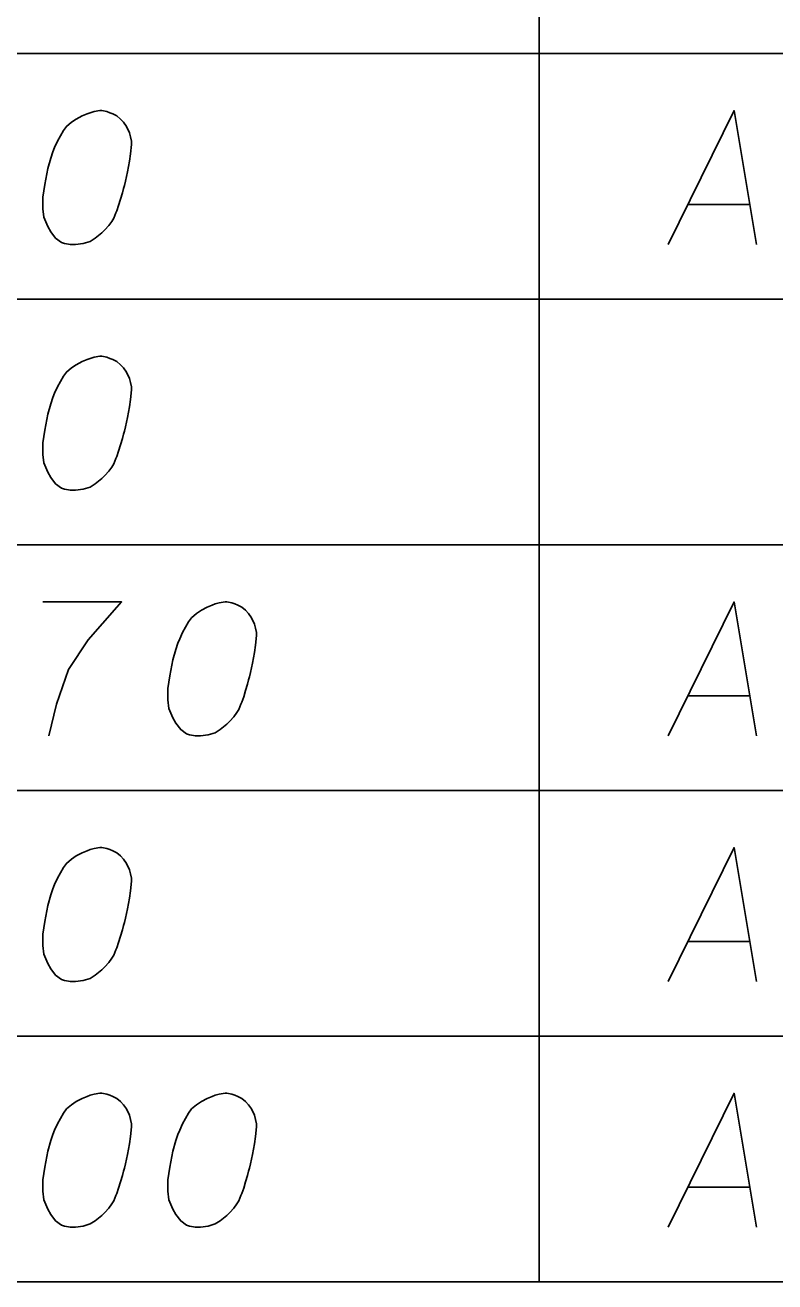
# Model space of a CAD drawing. Extents: x 2074207 to 2076812, y 516372 to 523312.
# Drawn here: x 2076426.64 to 2076453.5, y 519762.06 to 519807.08 of the extents above; entities that cross this region are included whole.
import ezdxf

# ---------------------------------------------------------------- set-up
doc = ezdxf.new("R2010")
doc.units = 0
for name, color, linetype in [('Prop DirtTable_ Soil Test Results - Outline (Major)', 7, 'Continuous'), ('Prop DirtTable_ Soil Test Results - Outline (Minor)', 7, 'Continuous'), ('Prop DirtTable_ Soil Test Results - Tx (Sample Data)', 7, 'Continuous')]:
    doc.layers.add(name, color=color, linetype=linetype)

msp = doc.modelspace()

# ---------------------------------------------------------------- linework, layer by layer
at = {"layer": 'Prop DirtTable_ Soil Test Results - Outline (Major)'}
msp.add_line((2076260.609, 519762.059), (2076811.903, 519762.059), dxfattribs=at)
at = {"layer": 'Prop DirtTable_ Soil Test Results - Outline (Minor)'}
for p, q in [((2076445.063, 519814.859), (2076445.063, 519806.059)), ((2076260.609, 519806.059), (2076811.903, 519806.059)), ((2076260.609, 519806.059), (2076811.903, 519806.059)), ((2076445.063, 519806.059), (2076445.063, 519797.259)), ((2076260.609, 519797.259), (2076811.903, 519797.259)), ((2076260.609, 519797.259), (2076811.903, 519797.259)), ((2076445.063, 519797.259), (2076445.063, 519788.459)), ((2076260.609, 519788.459), (2076811.903, 519788.459)), ((2076260.609, 519788.459), (2076811.903, 519788.459)), ((2076445.063, 519788.459), (2076445.063, 519779.659)), ((2076260.609, 519779.659), (2076811.903, 519779.659)), ((2076260.609, 519779.659), (2076811.903, 519779.659)), ((2076445.063, 519779.659), (2076445.063, 519770.859)), ((2076260.609, 519770.859), (2076811.903, 519770.859)), ((2076260.609, 519770.859), (2076811.903, 519770.859)), ((2076445.063, 519770.859), (2076445.063, 519762.059)), ((2076260.609, 519762.059), (2076811.903, 519762.059))]:
    msp.add_line(p, q, dxfattribs=at)
at = {"layer": 'Prop DirtTable_ Soil Test Results - Tx (Sample Data)'}
for points in [[(2076429.392, 519804.018), (2076429.322, 519804.018), (2076429.11, 519803.981), (2076428.969, 519803.943), (2076428.863, 519803.905), (2076428.687, 519803.83), (2076428.475, 519803.716), (2076428.299, 519803.603), (2076428.122, 519803.452), (2076428.016, 519803.3), (2076427.911, 519803.111), (2076427.805, 519802.922), (2076427.699, 519802.696), (2076427.628, 519802.544), (2076427.558, 519802.318), (2076427.452, 519801.94), (2076427.346, 519801.373), (2076427.276, 519800.919), (2076427.276, 519800.504), (2076427.311, 519800.201), (2076427.452, 519799.861), (2076427.558, 519799.672), (2076427.734, 519799.445), (2076427.946, 519799.294), (2076428.052, 519799.256), (2076428.263, 519799.218), (2076428.44, 519799.218), (2076428.722, 519799.256), (2076428.969, 519799.332), (2076429.145, 519799.445), (2076429.392, 519799.634), (2076429.498, 519799.748), (2076429.639, 519799.899), (2076429.745, 519800.05), (2076429.815, 519800.163), (2076429.886, 519800.352), (2076429.921, 519800.428), (2076429.992, 519800.617), (2076430.062, 519800.844), (2076430.133, 519801.07), (2076430.168, 519801.222), (2076430.203, 519801.335), (2076430.239, 519801.486), (2076430.309, 519801.826), (2076430.345, 519802.015), (2076430.38, 519802.204), (2076430.415, 519802.469), (2076430.45, 519802.809), (2076430.45, 519802.922), (2076430.415, 519803.074), (2076430.38, 519803.225), (2076430.274, 519803.452), (2076430.168, 519803.603), (2076430.062, 519803.716), (2076429.921, 519803.83), (2076429.78, 519803.905), (2076429.674, 519803.943), (2076429.569, 519803.981), (2076429.392, 519804.018)], [(2076449.676, 519799.218), (2076452.039, 519804.018), (2076452.85, 519799.218)], [(2076450.381, 519800.655), (2076452.603, 519800.655)], [(2076429.392, 519795.218), (2076429.322, 519795.218), (2076429.11, 519795.181), (2076428.969, 519795.143), (2076428.863, 519795.105), (2076428.687, 519795.03), (2076428.475, 519794.916), (2076428.299, 519794.803), (2076428.122, 519794.652), (2076428.016, 519794.5), (2076427.911, 519794.311), (2076427.805, 519794.122), (2076427.699, 519793.896), (2076427.628, 519793.744), (2076427.558, 519793.518), (2076427.452, 519793.14), (2076427.346, 519792.573), (2076427.276, 519792.119), (2076427.276, 519791.704), (2076427.311, 519791.401), (2076427.452, 519791.061), (2076427.558, 519790.872), (2076427.734, 519790.645), (2076427.946, 519790.494), (2076428.052, 519790.456), (2076428.263, 519790.418), (2076428.44, 519790.418), (2076428.722, 519790.456), (2076428.969, 519790.532), (2076429.145, 519790.645), (2076429.392, 519790.834), (2076429.498, 519790.948), (2076429.639, 519791.099), (2076429.745, 519791.25), (2076429.815, 519791.363), (2076429.886, 519791.552), (2076429.921, 519791.628), (2076429.992, 519791.817), (2076430.062, 519792.044), (2076430.133, 519792.27), (2076430.168, 519792.422), (2076430.203, 519792.535), (2076430.239, 519792.686), (2076430.309, 519793.026), (2076430.345, 519793.215), (2076430.38, 519793.404), (2076430.415, 519793.669), (2076430.45, 519794.009), (2076430.45, 519794.122), (2076430.415, 519794.274), (2076430.38, 519794.425), (2076430.274, 519794.652), (2076430.168, 519794.803), (2076430.062, 519794.916), (2076429.921, 519795.03), (2076429.78, 519795.105), (2076429.674, 519795.143), (2076429.569, 519795.181), (2076429.392, 519795.218)], [(2076427.276, 519786.418), (2076430.098, 519786.418), (2076429.921, 519786.23), (2076428.898, 519785.058), (2076428.193, 519784), (2076427.769, 519782.752), (2076427.487, 519781.618)], [(2076433.872, 519786.418), (2076433.802, 519786.418), (2076433.59, 519786.381), (2076433.449, 519786.343), (2076433.343, 519786.305), (2076433.167, 519786.23), (2076432.955, 519786.116), (2076432.779, 519786.003), (2076432.602, 519785.852), (2076432.496, 519785.7), (2076432.391, 519785.511), (2076432.285, 519785.322), (2076432.179, 519785.096), (2076432.108, 519784.944), (2076432.038, 519784.718), (2076431.932, 519784.34), (2076431.826, 519783.773), (2076431.756, 519783.319), (2076431.756, 519782.904), (2076431.791, 519782.601), (2076431.932, 519782.261), (2076432.038, 519782.072), (2076432.214, 519781.845), (2076432.426, 519781.694), (2076432.532, 519781.656), (2076432.743, 519781.618), (2076432.92, 519781.618), (2076433.202, 519781.656), (2076433.449, 519781.732), (2076433.625, 519781.845), (2076433.872, 519782.034), (2076433.978, 519782.148), (2076434.119, 519782.299), (2076434.225, 519782.45), (2076434.295, 519782.563), (2076434.366, 519782.752), (2076434.401, 519782.828), (2076434.472, 519783.017), (2076434.542, 519783.244), (2076434.613, 519783.47), (2076434.648, 519783.622), (2076434.683, 519783.735), (2076434.719, 519783.886), (2076434.789, 519784.226), (2076434.825, 519784.415), (2076434.86, 519784.604), (2076434.895, 519784.869), (2076434.93, 519785.209), (2076434.93, 519785.322), (2076434.895, 519785.474), (2076434.86, 519785.625), (2076434.754, 519785.852), (2076434.648, 519786.003), (2076434.542, 519786.116), (2076434.401, 519786.23), (2076434.26, 519786.305), (2076434.154, 519786.343), (2076434.049, 519786.381), (2076433.872, 519786.418)], [(2076449.676, 519781.618), (2076452.039, 519786.418), (2076452.85, 519781.618)], [(2076450.381, 519783.055), (2076452.603, 519783.055)], [(2076429.392, 519777.618), (2076429.322, 519777.618), (2076429.11, 519777.581), (2076428.969, 519777.543), (2076428.863, 519777.505), (2076428.687, 519777.43), (2076428.475, 519777.316), (2076428.299, 519777.203), (2076428.122, 519777.052), (2076428.016, 519776.9), (2076427.911, 519776.711), (2076427.805, 519776.522), (2076427.699, 519776.296), (2076427.628, 519776.144), (2076427.558, 519775.918), (2076427.452, 519775.54), (2076427.346, 519774.973), (2076427.276, 519774.519), (2076427.276, 519774.104), (2076427.311, 519773.801), (2076427.452, 519773.461), (2076427.558, 519773.272), (2076427.734, 519773.045), (2076427.946, 519772.894), (2076428.052, 519772.856), (2076428.263, 519772.818), (2076428.44, 519772.818), (2076428.722, 519772.856), (2076428.969, 519772.932), (2076429.145, 519773.045), (2076429.392, 519773.234), (2076429.498, 519773.348), (2076429.639, 519773.499), (2076429.745, 519773.65), (2076429.815, 519773.763), (2076429.886, 519773.952), (2076429.921, 519774.028), (2076429.992, 519774.217), (2076430.062, 519774.444), (2076430.133, 519774.67), (2076430.168, 519774.822), (2076430.203, 519774.935), (2076430.239, 519775.086), (2076430.309, 519775.426), (2076430.345, 519775.615), (2076430.38, 519775.804), (2076430.415, 519776.069), (2076430.45, 519776.409), (2076430.45, 519776.522), (2076430.415, 519776.674), (2076430.38, 519776.825), (2076430.274, 519777.052), (2076430.168, 519777.203), (2076430.062, 519777.316), (2076429.921, 519777.43), (2076429.78, 519777.505), (2076429.674, 519777.543), (2076429.569, 519777.581), (2076429.392, 519777.618)], [(2076449.676, 519772.818), (2076452.039, 519777.618), (2076452.85, 519772.818)], [(2076450.381, 519774.255), (2076452.603, 519774.255)], [(2076429.392, 519768.818), (2076429.322, 519768.818), (2076429.11, 519768.781), (2076428.969, 519768.743), (2076428.863, 519768.705), (2076428.687, 519768.63), (2076428.475, 519768.516), (2076428.299, 519768.403), (2076428.122, 519768.252), (2076428.016, 519768.1), (2076427.911, 519767.911), (2076427.805, 519767.722), (2076427.699, 519767.496), (2076427.628, 519767.344), (2076427.558, 519767.118), (2076427.452, 519766.74), (2076427.346, 519766.173), (2076427.276, 519765.719), (2076427.276, 519765.304), (2076427.311, 519765.001), (2076427.452, 519764.661), (2076427.558, 519764.472), (2076427.734, 519764.245), (2076427.946, 519764.094), (2076428.052, 519764.056), (2076428.263, 519764.018), (2076428.44, 519764.018), (2076428.722, 519764.056), (2076428.969, 519764.132), (2076429.145, 519764.245), (2076429.392, 519764.434), (2076429.498, 519764.548), (2076429.639, 519764.699), (2076429.745, 519764.85), (2076429.815, 519764.963), (2076429.886, 519765.152), (2076429.921, 519765.228), (2076429.992, 519765.417), (2076430.062, 519765.644), (2076430.133, 519765.87), (2076430.168, 519766.022), (2076430.203, 519766.135), (2076430.239, 519766.286), (2076430.309, 519766.626), (2076430.345, 519766.815), (2076430.38, 519767.004), (2076430.415, 519767.269), (2076430.45, 519767.609), (2076430.45, 519767.722), (2076430.415, 519767.874), (2076430.38, 519768.025), (2076430.274, 519768.252), (2076430.168, 519768.403), (2076430.062, 519768.516), (2076429.921, 519768.63), (2076429.78, 519768.705), (2076429.674, 519768.743), (2076429.569, 519768.781), (2076429.392, 519768.818)], [(2076433.872, 519768.818), (2076433.802, 519768.818), (2076433.59, 519768.781), (2076433.449, 519768.743), (2076433.343, 519768.705), (2076433.167, 519768.63), (2076432.955, 519768.516), (2076432.779, 519768.403), (2076432.602, 519768.252), (2076432.496, 519768.1), (2076432.391, 519767.911), (2076432.285, 519767.722), (2076432.179, 519767.496), (2076432.108, 519767.344), (2076432.038, 519767.118), (2076431.932, 519766.74), (2076431.826, 519766.173), (2076431.756, 519765.719), (2076431.756, 519765.304), (2076431.791, 519765.001), (2076431.932, 519764.661), (2076432.038, 519764.472), (2076432.214, 519764.245), (2076432.426, 519764.094), (2076432.532, 519764.056), (2076432.743, 519764.018), (2076432.92, 519764.018), (2076433.202, 519764.056), (2076433.449, 519764.132), (2076433.625, 519764.245), (2076433.872, 519764.434), (2076433.978, 519764.548), (2076434.119, 519764.699), (2076434.225, 519764.85), (2076434.295, 519764.963), (2076434.366, 519765.152), (2076434.401, 519765.228), (2076434.472, 519765.417), (2076434.542, 519765.644), (2076434.613, 519765.87), (2076434.648, 519766.022), (2076434.683, 519766.135), (2076434.719, 519766.286), (2076434.789, 519766.626), (2076434.825, 519766.815), (2076434.86, 519767.004), (2076434.895, 519767.269), (2076434.93, 519767.609), (2076434.93, 519767.722), (2076434.895, 519767.874), (2076434.86, 519768.025), (2076434.754, 519768.252), (2076434.648, 519768.403), (2076434.542, 519768.516), (2076434.401, 519768.63), (2076434.26, 519768.705), (2076434.154, 519768.743), (2076434.049, 519768.781), (2076433.872, 519768.818)], [(2076449.676, 519764.018), (2076452.039, 519768.818), (2076452.85, 519764.018)], [(2076450.381, 519765.455), (2076452.603, 519765.455)]]:
    msp.add_lwpolyline(points, dxfattribs=at)

doc.saveas('drawing.dxf')
